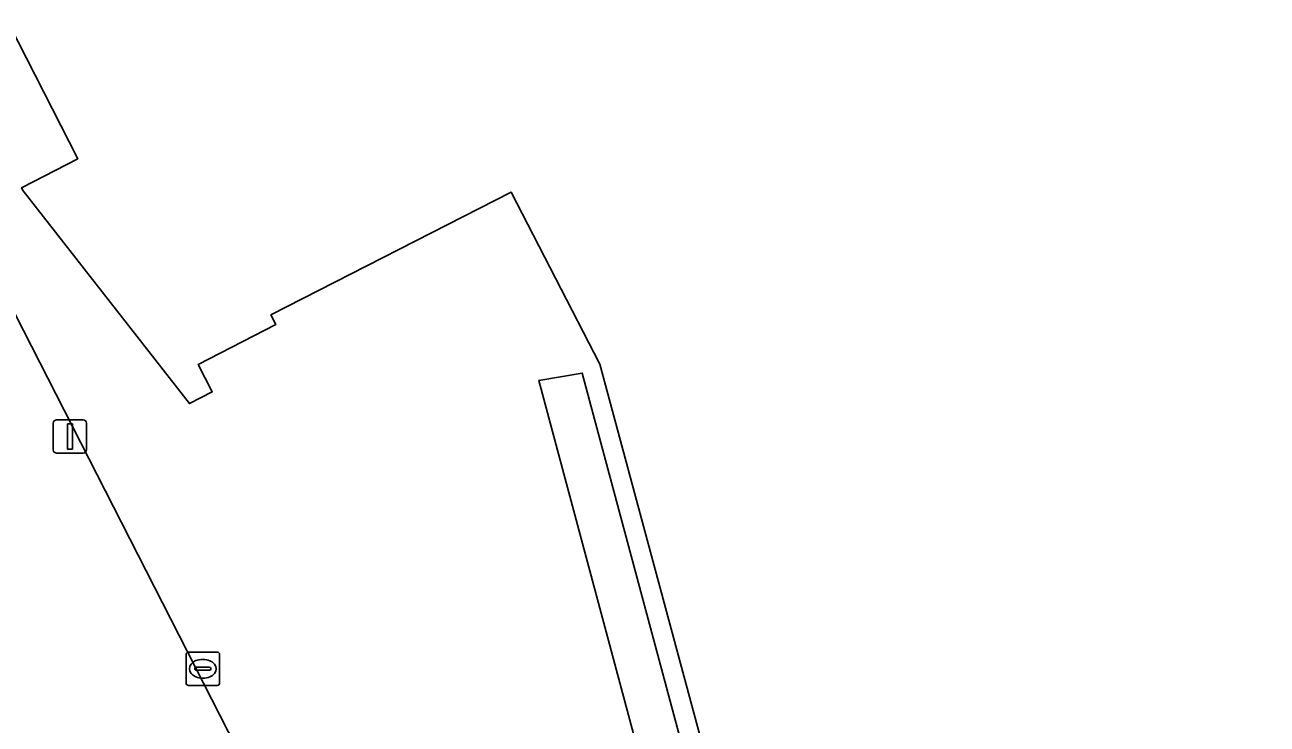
# Model space of a CAD drawing. Extents: x 158455 to 159797, y 387218 to 388672.
# Drawn here: x 159171.08 to 159208.26, y 387526.4 to 387547.34 of the extents above; entities that cross this region are included whole.
import ezdxf

# ---------------------------------------------------------------- set-up
doc = ezdxf.new("R2010")
doc.units = 0
for name, color, linetype in [('IMGEO_Groenvoorziening', 7, 'Continuous'), ('IMGEO_Kolk', 7, 'Continuous'), ('IMGEO_Lichtmast', 7, 'Continuous'), ('IMGEO_Pand', 7, 'Continuous'), ('IMGEO_Voetpad_open', 7, 'Continuous')]:
    doc.layers.add(name, color=color, linetype=linetype)

msp = doc.modelspace()

# ---------------------------------------------------------------- linework, layer by layer
at = {"layer": 'IMGEO_Groenvoorziening'}
for points in [[(159181.83, 387517.056), (159167.842, 387544.44), (159152.431, 387536.583), (159178.552, 387485.484), (159192.307, 387458.609), (159189.892, 387457.367), (159170.383, 387447.329), (159173.973, 387440.238), (159212.144, 387462.192), (159250.692, 387484.096), (159270.982, 387495.792), (159273.219, 387497.081), (159271.685, 387500), (159182.93, 387672.441)], [(159193.204, 387516.607), (159187.763, 387536.913), (159186.462, 387536.691), (159193.171, 387511.622)]]:
    msp.add_lwpolyline(points, dxfattribs=at)
at = {"layer": 'IMGEO_Kolk'}
for p, q in [((159175.908, 387527.635), (159175.908, 387528.487)), ((159175.983, 387528.561), (159176.835, 387528.561)), ((159176.909, 387528.487), (159176.909, 387527.635)), ((159176.21, 387528.104), (159176.608, 387528.104)), ((159176.396, 387528.341), (159176.421, 387528.341)), ((159176.167, 387528.055), (159176.167, 387528.067)), ((159176.605, 387528.018), (159176.207, 387528.018)), ((159176.419, 387527.781), (159176.394, 387527.781)), ((159176.651, 387528.067), (159176.651, 387528.055)), ((159176.835, 387527.561), (159175.983, 387527.561))]:
    msp.add_line(p, q, dxfattribs=at)
for points in [[(159175.908, 387527.635), (159175.908, 387528.487)], [(159175.983, 387528.561), (159176.835, 387528.561)], [(159176.909, 387528.487), (159176.909, 387527.635)], [(159176.835, 387527.561), (159175.983, 387527.561)]]:
    msp.add_lwpolyline(points, dxfattribs=at)
for centre, radius, start, end in [((159175.985, 387528.485), 0.0765, 91.552, 178.448), ((159175.985, 387528.485), 0.0765, 91.552, 178.448), ((159176.833, 387528.485), 0.0765, 1.552, 88.448), ((159176.833, 387528.485), 0.0765, 1.552, 88.448), ((159176.207, 387528.064), 0.0403, 85.8775, 175.7526), ((159176.612, 387528.066), 0.0386, 1.7309, 96.639), ((159176.204, 387528.054), 0.0366, 178.938, 274.7102), ((159176.608, 387528.061), 0.043, 264.8664, 352.4533), ((159175.985, 387527.637), 0.0765, 181.552, 268.448), ((159175.985, 387527.637), 0.0765, 181.552, 268.448), ((159176.833, 387527.637), 0.0765, 271.552, 358.448), ((159176.833, 387527.637), 0.0765, 271.552, 358.448)]:
    msp.add_arc(centre, radius, start, end, dxfattribs=at)
for centre, major_axis, ratio, start_param, end_param in [((159176.395, 387528.061), (-0.387, 0.002), 0.722429, 4.712389, 7.853982), ((159176.42, 387528.061), (-0.39, 0.002), 0.717154, 1.570796, 4.712389)]:
    msp.add_ellipse(centre, major_axis=major_axis, ratio=ratio, start_param=start_param, end_param=end_param, dxfattribs=at)
at = {"layer": 'IMGEO_Lichtmast'}
for p, q in [((159171.935, 387534.614), (159171.935, 387535.414)), ((159171.935, 387535.414), (159171.935, 387534.614)), ((159172.035, 387535.514), (159172.825, 387535.514)), ((159172.825, 387535.514), (159172.035, 387535.514)), ((159172.925, 387535.414), (159172.925, 387534.614)), ((159172.925, 387534.614), (159172.925, 387535.414)), ((159172.825, 387534.514), (159172.035, 387534.514)), ((159172.035, 387534.514), (159172.825, 387534.514))]:
    msp.add_line(p, q, dxfattribs=at)
msp.add_lwpolyline([(159172.355, 387535.389), (159172.505, 387535.389), (159172.505, 387534.639), (159172.355, 387534.639), (159172.355, 387535.389)], dxfattribs=at)
for centre, start, end in [((159172.035, 387535.414), 90, 180), ((159172.035, 387535.414), 90, 180), ((159172.825, 387535.414), 0, 90), ((159172.825, 387535.414), 360, 90), ((159172.035, 387534.614), 180, 270), ((159172.035, 387534.614), 180, 270), ((159172.825, 387534.614), 270, 0), ((159172.825, 387534.614), 270, 0)]:
    msp.add_arc(centre, 0.1, start, end, dxfattribs=at)
at = {"layer": 'IMGEO_Pand'}
msp.add_lwpolyline([(159165.254, 387557.853), (159172.669, 387543.33), (159170.987, 387542.463), (159171.038, 387542.365), (159176.006, 387536), (159176.692, 387536.351), (159176.27, 387537.174), (159178.596, 387538.371), (159178.447, 387538.654), (159185.631, 387542.331), (159188.287, 387537.183), (159193.626, 387517.367), (159227.726, 387526.482), (159243.347, 387534.407), (159215.411, 387588.729)], dxfattribs=at)
at = {"layer": 'IMGEO_Voetpad_open'}
for points in [[(159207.284, 387509.186), (159230.379, 387515.356), (159232.323, 387515.875), (159233.585, 387516.523), (159251.401, 387525.673), (159246.168, 387535.846), (159243.347, 387534.407), (159227.726, 387526.482), (159193.626, 387517.367), (159188.287, 387537.183), (159185.631, 387542.331), (159178.447, 387538.654), (159178.596, 387538.371), (159176.27, 387537.174), (159176.692, 387536.351), (159176.006, 387536), (159171.038, 387542.365), (159170.987, 387542.463), (159172.669, 387543.33), (159165.254, 387557.853)], [(159155.38, 387548.834), (159139.324, 387544.489), (159139.992, 387543.233), (159139.101, 387542.753), (159141.541, 387537.995), (159130.188, 387531.865), (159133.657, 387525.085), (159128.252, 387522.415), (159167.45, 387445.82), (159170.383, 387447.329), (159189.892, 387457.367), (159192.307, 387458.609), (159178.552, 387485.484), (159152.431, 387536.583), (159152.117, 387537.197), (159167.529, 387545.053), (159167.842, 387544.44), (159181.83, 387517.056)], [(159193.171, 387511.622), (159186.462, 387536.691), (159187.763, 387536.913), (159193.204, 387516.607)]]:
    msp.add_lwpolyline(points, dxfattribs=at)

doc.saveas('drawing.dxf')
